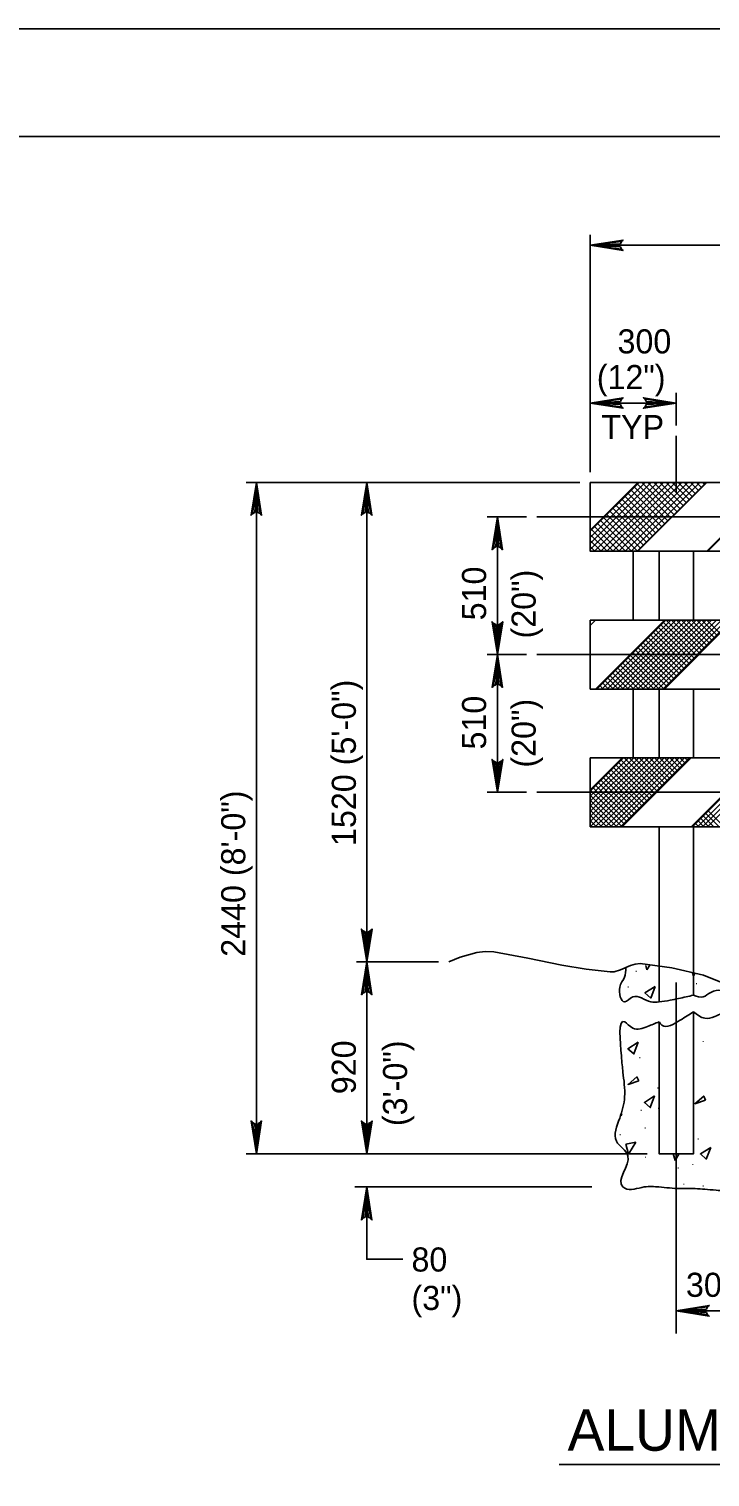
# Model space of a CAD drawing. Extents: x -4 to 901, y -468 to 720.
# Drawn here: x 326.8 to 421.8, y 518.1 to 720 of the extents above; entities that cross this region are included whole.
import ezdxf

# ---------------------------------------------------------------- set-up
doc = ezdxf.new("R2010")
doc.units = 0
for name, color, linetype in [('1', 7, 'Continuous'), ('2', 7, 'Continuous'), ('3', 7, 'Continuous'), ('PLT-BNDY', 7, 'Continuous')]:
    doc.layers.add(name, color=color, linetype=linetype)

msp = doc.modelspace()

# ---------------------------------------------------------------- linework, layer by layer
at = {"layer": '1'}
msp.add_lwpolyline([(822.258, 141.027875), (822.258, 705.027875), (36.258, 705.027875), (36.258, 141.027875), (822.258, 141.027875), (822.258, 167.386875), (622.258, 167.386875), (622.258, 232.064375), (822.258, 232.064375), (822.258, 261.027875), (622.258, 261.027875), (622.258, 141.027875), (701.0595, 141.027875), (701.0595, 167.386875), (701.0595, 141.027875), (778.0595, 141.027875), (778.0595, 167.386875), (778.0595, 155.070375), (822.258, 155.070375)], dxfattribs=at)
at = {"layer": '2'}
for p, q in [((405.1045, 658.235125), (405.1045, 691.305125)), ((549.1045, 689.865125), (405.1045, 689.865125)), ((417.1045, 664.733125), (417.1045, 669.313125)), ((417.1045, 667.873125), (405.1045, 667.873125)), ((417.1045, 655.413125), (417.1045, 663.293125)), ((403.6645, 656.795125), (357.0905, 656.795125)), ((358.5305, 563.195125), (358.5305, 656.795125)), ((373.9245, 656.795125), (373.9245, 589.941125)), ((405.1045, 650.161125), (411.7385, 656.795125)), ((411.7385, 647.195125), (421.3385, 656.795125)), ((421.3385, 647.195125), (430.9385, 656.795125)), ((396.2065, 651.995125), (390.7085, 651.995125)), ((392.1485, 651.995125), (392.1485, 632.795125)), ((431.7345, 651.995125), (397.6465, 651.995125)), ((405.1045, 636.847125), (405.8525, 637.595125)), ((405.8525, 627.995125), (415.4525, 637.595125)), ((405.8525, 627.995125), (415.4525, 637.595125)), ((406.5445, 637.595125), (457.5465, 637.595125)), ((415.4525, 627.995125), (425.0525, 637.595125)), ((396.2065, 632.795125), (390.7085, 632.795125)), ((392.1485, 632.795125), (392.1485, 613.595125)), ((431.7345, 632.795125), (397.6465, 632.795125)), ((405.1045, 613.933125), (409.5665, 618.395125)), ((409.5665, 608.795125), (419.1665, 618.395125)), ((419.1665, 608.795125), (428.7665, 618.395125)), ((419.1665, 608.795125), (428.7665, 618.395125)), ((419.1665, 608.795125), (428.7665, 618.395125)), ((396.2065, 613.595125), (390.7085, 613.595125)), ((431.7345, 613.595125), (397.6465, 613.595125)), ((383.9345, 589.941125), (372.4845, 589.941125)), ((373.9245, 589.941125), (373.9245, 563.195125)), ((417.1045, 587.057125), (417.1045, 558.467125)), ((373.9245, 563.195125), (373.9245, 573.275125)), ((404.80825, 563.195125), (357.0905, 563.195125)), ((413.0245, 563.195125), (372.2445, 563.195125)), ((417.1045, 560.453625), (417.1045, 538.107625)), ((405.319, 558.559125), (372.2445, 558.559125)), ((417.1045, 541.305375), (537.1045, 541.305375))]:
    msp.add_line(p, q, dxfattribs=at)
for points in [[(409.4645, 689.317125), (409.3005, 689.633125), (405.1045, 689.865125), (409.4645, 689.317125), (409.6865, 689.127125), (405.1045, 689.865125), (409.2985, 690.073125), (409.4505, 690.385125), (405.1045, 689.865125), (409.6865, 690.593125), (409.4505, 690.385125)], [(409.4645, 667.327125), (409.3005, 667.643125), (405.1045, 667.873125), (409.4645, 667.327125), (409.6865, 667.135125), (405.1045, 667.873125), (409.2985, 668.081125), (409.4505, 668.393125), (405.1045, 667.873125), (409.6865, 668.603125), (409.4505, 668.393125)], [(412.7445, 668.421125), (412.9085, 668.105125), (417.1045, 667.873125), (412.7445, 668.421125), (412.5225, 668.613125), (417.1045, 667.873125), (412.9105, 667.667125), (412.7585, 667.355125), (417.1045, 667.873125), (412.5225, 667.145125), (412.7585, 667.355125)], [(357.9845, 652.435125), (358.3005, 652.597125), (358.5305, 656.795125), (357.9845, 652.435125), (357.7925, 652.211125), (358.5305, 656.795125), (358.7385, 652.601125), (359.0505, 652.447125), (358.5305, 656.795125), (359.2585, 652.211125), (359.0505, 652.447125)], [(373.3785, 652.435125), (373.6945, 652.597125), (373.9245, 656.795125), (373.3785, 652.435125), (373.1865, 652.211125), (373.9245, 656.795125), (374.1325, 652.601125), (374.4445, 652.447125), (373.9245, 656.795125), (374.6525, 652.211125), (374.4445, 652.447125)], [(405.1045, 649.984875), (411.91475, 656.795125)], [(405.1045, 649.136375), (412.76325, 656.795125)], [(405.1045, 648.287875), (413.61175, 656.795125)], [(405.1045, 647.439375), (414.46025, 656.795125)], [(405.70875, 647.195125), (415.30875, 656.795125)], [(406.55725, 647.195125), (416.15725, 656.795125)], [(407.40575, 647.195125), (417.00575, 656.795125)], [(408.25425, 647.195125), (417.85425, 656.795125)], [(409.10275, 647.195125), (418.70275, 656.795125)], [(409.95175, 647.195125), (419.55175, 656.795125)], [(410.80025, 647.195125), (420.40025, 656.795125)], [(416.36175, 651.862125), (411.5835, 656.640375)], [(411.64875, 647.195125), (421.24875, 656.795125)], [(416.786, 652.286375), (412.27725, 656.795125)], [(417.21025, 652.710625), (413.12575, 656.795125)], [(417.6345, 653.134875), (413.97425, 656.795125)], [(418.05875, 653.559125), (414.82275, 656.795125)], [(418.483, 653.983375), (415.67125, 656.795125)], [(418.90725, 654.407625), (416.51975, 656.795125)], [(419.3315, 654.831875), (417.36825, 656.795125)], [(419.75575, 655.256125), (418.21675, 656.795125)], [(420.18, 655.680375), (419.06525, 656.795125)], [(420.60425, 656.104625), (419.91375, 656.795125)], [(421.0285, 656.528875), (420.76225, 656.795125)], [(421.51475, 647.195125), (431.11475, 656.795125)], [(414.24025, 649.740625), (409.462, 654.518875)], [(414.6645, 650.164875), (409.88625, 654.943125)], [(415.08875, 650.589125), (410.3105, 655.367375)], [(415.51325, 651.013625), (410.735, 655.791875)], [(415.9375, 651.437875), (411.15925, 656.216125)], [(412.119, 647.619375), (407.34075, 652.397625)], [(412.54325, 648.043625), (407.765, 652.821875)], [(412.9675, 648.467875), (408.18925, 653.246125)], [(413.39175, 648.892125), (408.6135, 653.670375)], [(413.816, 649.316375), (409.03775, 654.094625)], [(391.6025, 647.635125), (391.9185, 647.797125), (392.1485, 651.995125), (391.6025, 647.635125), (391.4105, 647.411125), (392.1485, 651.995125), (392.3565, 647.801125), (392.6685, 647.647125), (392.1485, 651.995125), (392.8785, 647.411125), (392.6685, 647.647125)], [(408.30075, 647.195125), (405.2195, 650.276375)], [(409.14925, 647.195125), (405.64375, 650.700625)], [(409.99775, 647.195125), (406.068, 651.124875)], [(410.84625, 647.195125), (406.49225, 651.549125)], [(411.69475, 647.195125), (406.9165, 651.973375)], [(407.45225, 647.195125), (405.1045, 649.542875)], [(406.60375, 647.195125), (405.1045, 648.694375)], [(405.75525, 647.195125), (405.1045, 647.845875)], [(411.1045, 637.595125), (411.1045, 647.195125)], [(414.7045, 637.595125), (414.7045, 647.195125), (419.5045, 647.195125), (419.5045, 637.595125)], [(392.6965, 637.153125), (392.3805, 636.991125), (392.1485, 632.795125), (392.6965, 637.153125), (392.8885, 637.377125), (392.1485, 632.795125), (391.9425, 636.987125), (391.6305, 637.141125), (392.1485, 632.795125), (391.4205, 637.377125), (391.6305, 637.141125)], [(406.02875, 627.995125), (415.62875, 637.595125)], [(406.73575, 627.995125), (416.33575, 637.595125)], [(407.44275, 627.995125), (417.04275, 637.595125)], [(408.14975, 627.995125), (417.74975, 637.595125)], [(408.85675, 627.995125), (418.45675, 637.595125)], [(409.56375, 627.995125), (419.16375, 637.595125)], [(410.27075, 627.995125), (419.87075, 637.595125)], [(410.97825, 627.995125), (420.57825, 637.595125)], [(411.68525, 627.995125), (421.28525, 637.595125)], [(412.39225, 627.995125), (421.99225, 637.595125)], [(413.09925, 627.995125), (422.69925, 637.595125)], [(413.80675, 627.995125), (423.40675, 637.595125)], [(418.966, 631.508375), (414.166, 636.308375)], [(414.51375, 627.995125), (424.11375, 637.595125)], [(419.3195, 631.862375), (414.51975, 636.662125)], [(419.673, 632.215875), (414.87325, 637.015625)], [(415.22075, 627.995125), (424.82075, 637.595125)], [(420.0265, 632.569375), (415.22675, 637.369125)], [(420.38, 632.922875), (415.70775, 637.595125)], [(420.7335, 633.276375), (416.41475, 637.595125)], [(421.0875, 633.629875), (417.12225, 637.595125)], [(421.441, 633.983375), (417.82925, 637.595125)], [(421.7945, 634.336875), (418.53625, 637.595125)], [(422.148, 634.690375), (419.24325, 637.595125)], [(422.5015, 635.044375), (419.95075, 637.595125)], [(422.855, 635.397875), (420.65775, 637.595125)], [(423.2085, 635.751375), (421.36475, 637.595125)], [(416.8445, 629.387375), (412.04475, 634.187125)], [(417.198, 629.740875), (412.39825, 634.540625)], [(417.5515, 630.094375), (412.75175, 634.894125)], [(417.9055, 630.447875), (413.1055, 635.247875)], [(418.259, 630.801375), (413.459, 635.601375)], [(418.6125, 631.154875), (413.8125, 635.954875)], [(391.6025, 628.435125), (391.9185, 628.597125), (392.1485, 632.795125), (391.6025, 628.435125), (391.4105, 628.211125), (392.1485, 632.795125), (392.3565, 628.601125), (392.6685, 628.447125), (392.1485, 632.795125), (392.8785, 628.211125), (392.6685, 628.447125)], [(413.99425, 627.995125), (409.9235, 632.065875)], [(414.70125, 627.995125), (410.277, 632.419375)], [(415.4305, 627.972875), (410.6305, 632.772875)], [(415.784, 628.326375), (410.984, 633.126375)], [(416.1375, 628.680375), (411.33775, 633.480125)], [(416.491, 629.033875), (411.69125, 633.833625)], [(410.45875, 627.995125), (408.15575, 630.298125)], [(411.16625, 627.995125), (408.5095, 630.651875)], [(411.87325, 627.995125), (408.863, 631.005375)], [(412.58025, 627.995125), (409.2165, 631.358875)], [(413.28725, 627.995125), (409.57, 631.712375)], [(406.21625, 627.995125), (406.0345, 628.176875)], [(406.92325, 627.995125), (406.388, 628.530375)], [(407.63075, 627.995125), (406.74175, 628.884125)], [(408.33775, 627.995125), (407.09525, 629.237625)], [(409.04475, 627.995125), (407.44875, 629.591125)], [(409.75175, 627.995125), (407.80225, 629.944625)], [(411.1045, 618.395125), (411.1045, 627.995125)], [(414.7045, 618.395125), (414.7045, 627.995125)], [(419.5045, 627.995125), (419.5045, 618.395125)], [(392.6965, 617.953125), (392.3805, 617.791125), (392.1485, 613.595125), (392.6965, 617.953125), (392.8885, 618.177125), (392.1485, 613.595125), (391.9425, 617.787125), (391.6305, 617.941125), (392.1485, 613.595125), (391.4205, 618.177125), (391.6305, 617.941125)], [(405.09225, 608.795125), (414.69225, 618.395125)], [(405.1045, 611.635875), (411.86375, 618.395125)], [(405.1045, 610.221875), (413.27775, 618.395125)], [(405.1045, 613.049875), (410.44975, 618.395125)], [(405.1045, 612.342875), (411.15675, 618.395125)], [(405.1045, 610.928875), (412.57075, 618.395125)], [(405.1045, 609.514875), (413.98475, 618.395125)], [(405.1045, 613.756875), (409.74275, 618.395125)], [(405.79925, 608.795125), (415.39925, 618.395125)], [(406.50625, 608.795125), (416.10625, 618.395125)], [(407.21325, 608.795125), (416.81325, 618.395125)], [(407.92075, 608.795125), (417.52075, 618.395125)], [(408.62775, 608.795125), (418.22775, 618.395125)], [(409.33475, 608.795125), (418.93475, 618.395125)], [(414.1405, 613.369375), (409.34075, 618.169125)], [(414.494, 613.722875), (409.82175, 618.395125)], [(414.8475, 614.076375), (410.52875, 618.395125)], [(415.201, 614.429875), (411.23575, 618.395125)], [(415.5545, 614.783375), (411.94275, 618.395125)], [(415.90825, 615.137125), (412.65025, 618.395125)], [(416.26175, 615.490625), (413.35725, 618.395125)], [(416.6155, 615.844375), (414.06475, 618.395125)], [(416.969, 616.197875), (414.77175, 618.395125)], [(417.3225, 616.551375), (415.47875, 618.395125)], [(417.676, 616.904875), (416.18575, 618.395125)], [(418.0295, 617.258375), (416.89275, 618.395125)], [(418.383, 617.611875), (417.59975, 618.395125)], [(418.7365, 617.965375), (418.30675, 618.395125)], [(419.09025, 618.319125), (419.01425, 618.395125)], [(419.34275, 608.795125), (428.94275, 618.395125)], [(420.04975, 608.795125), (429.64975, 618.395125)], [(420.75675, 608.795125), (430.35675, 618.395125)], [(421.46375, 608.795125), (431.06375, 618.395125)], [(412.019, 611.247875), (407.21925, 616.047625)], [(412.3725, 611.601375), (407.57275, 616.401125)], [(412.72625, 611.955125), (407.9265, 616.754875)], [(413.07975, 612.308625), (408.28, 617.108375)], [(413.4335, 612.662375), (408.63375, 617.462125)], [(413.787, 613.015875), (408.98725, 617.815625)], [(409.898, 609.126875), (405.1045, 613.920375)], [(410.2515, 609.480375), (405.45175, 614.280125)], [(410.605, 609.833875), (405.80525, 614.633625)], [(410.9585, 610.187375), (406.15875, 614.987125)], [(411.312, 610.540875), (406.51225, 615.340625)], [(411.6655, 610.894375), (406.86575, 615.694125)], [(409.5445, 608.773375), (405.1045, 613.213375)], [(408.81525, 608.795125), (405.1045, 612.505875)], [(408.10825, 608.795125), (405.1045, 611.798875)], [(407.40125, 608.795125), (405.1045, 611.091875)], [(406.69425, 608.795125), (405.1045, 610.384875)], [(421.65175, 608.795125), (420.40925, 610.037625)], [(422.35875, 608.795125), (420.76275, 610.391125)], [(423.06575, 608.795125), (421.11625, 610.744625)], [(423.77275, 608.795125), (421.46975, 611.098125)], [(405.98725, 608.795125), (405.1045, 609.677875)], [(405.28025, 608.795125), (405.1045, 608.970875)], [(414.7045, 584.369125), (414.7045, 608.795125)], [(419.53025, 608.795125), (419.3485, 608.976875)], [(419.5045, 608.795125), (419.5045, 585.299125)], [(420.23725, 608.795125), (419.702, 609.330375)], [(420.94475, 608.795125), (420.05575, 609.684125)], [(374.4725, 594.299125), (374.1565, 594.137125), (373.9245, 589.941125), (374.4725, 594.299125), (374.6645, 594.523125), (373.9245, 589.941125), (373.7185, 594.135125), (373.4065, 594.287125), (373.9245, 589.941125), (373.1965, 594.523125), (373.4065, 594.287125)], [(373.3785, 585.581125), (373.6945, 585.745125), (373.9245, 589.941125), (373.3785, 585.581125), (373.1865, 585.359125), (373.9245, 589.941125), (374.1325, 585.747125), (374.4445, 585.595125), (373.9245, 589.941125), (374.6525, 585.359125), (374.4445, 585.595125)], [(385.3745, 589.941125), (386.9365, 590.585125), (389.2845, 591.259125), (390.4605, 591.389125), (391.6405, 591.333125), (396.3985, 590.443125), (401.1585, 589.477125), (404.5245, 588.951125), (407.8905, 588.549125), (408.4205, 588.563125), (409.3365, 588.827125), (410.6985, 589.425125), (411.3805, 589.647125), (412.0685, 589.709125), (416.4765, 589.133125), (420.8885, 588.083125), (425.5045, 586.257125)], [(413.0125, 588.845125), (412.8425, 589.447125)], [(413.4125, 589.503125), (413.0125, 588.845125)], [(419.4925, 587.957125), (419.3665, 588.405125)], [(419.7105, 588.317125), (419.4925, 587.957125)], [(419.5045, 582.977125), (419.5045, 563.195125), (414.7045, 563.195125), (414.7045, 581.585125)], [(359.0785, 567.553125), (358.7625, 567.391125), (358.5305, 563.195125), (359.0785, 567.553125), (359.2705, 567.777125), (358.5305, 563.195125), (358.3245, 567.387125), (358.0125, 567.541125), (358.5305, 563.195125), (357.8025, 567.777125), (358.0125, 567.541125)], [(374.4725, 567.553125), (374.1565, 567.391125), (373.9245, 563.195125), (374.4725, 567.553125), (374.6645, 567.777125), (373.9245, 563.195125), (373.7185, 567.387125), (373.4065, 567.541125), (373.9245, 563.195125), (373.1965, 567.777125), (373.4065, 567.541125)], [(409.5245, 568.559125), (409.4285, 568.537125)], [(409.4565, 568.665125), (409.5245, 568.559125)], [(410.0525, 564.539125), (411.4565, 564.815125)], [(410.4485, 563.147125), (410.0525, 564.539125)], [(411.4565, 564.815125), (410.4485, 563.147125)], [(416.9285, 562.259125), (416.6585, 563.205125)], [(417.5025, 563.209125), (416.9285, 562.259125)], [(373.3785, 554.201125), (373.6945, 554.363125), (373.9245, 558.559125), (373.3785, 554.201125), (373.1865, 553.977125), (373.9245, 558.559125), (374.1325, 554.367125), (374.4445, 554.213125), (373.9245, 558.559125), (374.6525, 553.977125), (374.4445, 554.213125)], [(373.9245, 558.559125), (373.9245, 548.479125), (378.9645, 548.479125)], [(421.4645, 540.759375), (421.3005, 541.073375), (417.1045, 541.305375), (421.4645, 540.759375), (421.6865, 540.567375), (417.1045, 541.305375), (421.2985, 541.513375), (421.4505, 541.825375), (417.1045, 541.305375), (421.6865, 542.033375), (421.4505, 541.825375)]]:
    msp.add_lwpolyline(points, dxfattribs=at)
for points in [[(405.1045, 656.795125), (405.1045, 647.195125), (549.1045, 647.195125), (549.1045, 656.795125)], [(405.1045, 637.595125), (405.1045, 627.995125), (536.7925, 627.995125), (536.7925, 637.595125)], [(405.1045, 618.395125), (405.1045, 608.795125), (536.7925, 608.795125), (536.7925, 618.395125)], [(414.1685, 586.523125), (412.7285, 585.623125), (413.5445, 584.891125)], [(411.8045, 578.735125), (410.3645, 577.835125), (411.1805, 577.103125)], [(411.8665, 573.341125), (411.6145, 573.917125), (410.3785, 572.849125)], [(414.0845, 571.259125), (412.6445, 570.359125), (413.4605, 569.627125)], [(421.1885, 570.647125), (420.9365, 571.223125), (419.7005, 570.155125)], [(421.8965, 564.071125), (420.4565, 563.171125), (421.2725, 562.439125)]]:
    msp.add_lwpolyline(points, close=True, dxfattribs=at)
for points in [[(410.0645, 589.169125), (409.8925, 587.793125), (409.2085, 586.421125), (409.9045, 584.369125), (411.0345, 585.051125), (413.5465, 584.367125), (414.7045, 584.369125)], [(419.5045, 585.299125), (420.8545, 585.051125), (421.9965, 585.737125), (424.0525, 585.279125), (424.0525, 585.051125), (424.3045, 585.299125), (423.8245, 586.421125)], [(414.7045, 584.369125), (416.2465, 584.601125), (417.4065, 584.833125), (419.5045, 585.299125)], [(414.7045, 581.585125), (413.0905, 580.941125), (411.0345, 580.713125), (409.9045, 581.585125), (409.4365, 576.829125), (409.6645, 574.547125), (409.8925, 571.121125), (409.2085, 568.151125), (408.7505, 564.953125), (410.3505, 562.899125), (409.6645, 558.559125), (409.9045, 558.395125), (412.6345, 558.559125), (414.6885, 558.559125), (417.6585, 558.331125), (419.7145, 558.331125), (422.6825, 558.103125), (424.3045, 558.395125), (424.2805, 559.473125), (424.5105, 560.615125), (425.4225, 563.127125), (425.1945, 566.095125), (424.9665, 569.293125), (424.5105, 572.033125), (424.5105, 576.145125), (424.5105, 579.113125), (424.3045, 582.977125), (422.4545, 582.311125), (421.0845, 582.083125), (419.5045, 582.977125)], [(414.7045, 581.585125), (415.0865, 581.119125), (417.6405, 581.817125), (419.5045, 582.977125)]]:
    msp.add_spline(points, degree=3, dxfattribs=at)
at = {"layer": '3'}
msp.add_line((400.7825, 519.854375), (555.9045, 519.854375), dxfattribs=at)
at = {"layer": 'PLT-BNDY'}
msp.add_lwpolyline([(-3.742, 720.027875), (837.258, 720.027875), (837.258, 126.027875), (-3.742, 126.027875)], close=True, dxfattribs=at)

# ---------------------------------------------------------------- texts
at = {"layer": '2'}
for p in [(411.3085, 588.557125), (410.1685, 586.349125), (419.7205, 586.817125), (420.6605, 578.759125), (411.8045, 576.503125), (414.3245, 572.267125), (414.4085, 569.435125), (411.9965, 569.159125), (409.0805, 565.775125), (412.5365, 566.711125), (419.9525, 565.151125), (412.6205, 562.631125), (419.1845, 561.611125), (417.1565, 561.119125), (417.9365, 558.863125), (420.6605, 558.599125)]:
    msp.add_text('.', height=1.116, dxfattribs=at).set_placement(p)
at = {"layer": '3'}
for s, height, p in [('300', 3.36, (408.9055, 674.788375)), ('(12")', 3.36, (406.013, 669.808625)), ('TYP', 3.36, (406.66, 662.833125)), ('80', 3.36, (380.16775, 546.767875)), ('3050 (10\'-0") MAXIMUM POST SPACING', 3.36, (418.447083, 543.240625)), ('(3")', 3.36, (380.16775, 541.407875)), ('ALUMINUM PANEL - WOOD POSTS', 5.76, (401.9365, 521.784375))]:
    msp.add_text(s, height=height, dxfattribs=at).set_placement(p)
for s, p in [('510', (390.57425, 637.567125)), ('(20")', (397.49025, 635.041125)), ('1520 (5\'-0")', (372.41125, 606.107375)), ('510', (390.57425, 619.562125)), ('(20")', (397.49025, 617.036125)), ('2440 (8\'-0")', (356.987, 590.658625)), ('920', (372.4065, 571.498125)), ('(3\'-0")', (379.558, 567.047875))]:
    msp.add_text(s, height=3.36, rotation=90, dxfattribs=at).set_placement(p)

doc.saveas('drawing.dxf')
